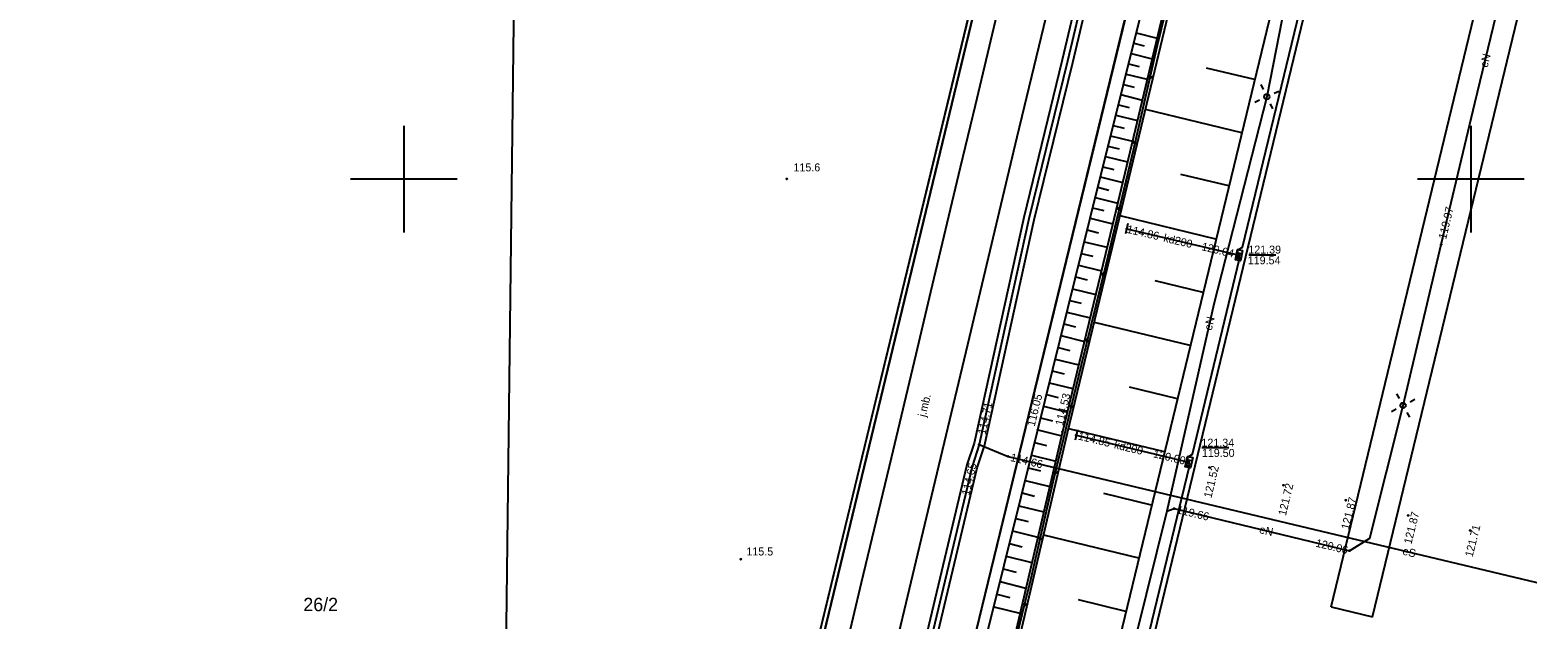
# Model space of a CAD drawing. Extents: x 6424617 to 6425697, y 5665845 to 5667190.
# Drawn here: x 6425265 to 6425405.3, y 5666658.7 to 5666714 of the extents above; entities that cross this region are included whole.
import ezdxf

# ---------------------------------------------------------------- set-up
doc = ezdxf.new("R2010")
doc.units = 0
for name, color, linetype in [('Warstwa 1', 7, 'Continuous'), ('Warstwa 10', 7, 'Continuous'), ('Warstwa 11', 7, 'Continuous'), ('Warstwa 12', 7, 'Continuous'), ('Warstwa 13', 7, 'Continuous'), ('Warstwa 14', 7, 'Continuous'), ('Warstwa 15', 7, 'Continuous'), ('Warstwa 2', 7, 'Continuous'), ('Warstwa 20', 7, 'Continuous'), ('Warstwa 21', 7, 'Continuous'), ('Warstwa 25', 7, 'Continuous'), ('Warstwa 4', 7, 'Continuous'), ('Warstwa 47', 7, 'Continuous'), ('Warstwa 6', 7, 'Continuous'), ('Warstwa 61', 7, 'Continuous'), ('Warstwa 63', 7, 'Continuous'), ('Warstwa 8', 7, 'Continuous'), ('Warstwa 9', 7, 'Continuous')]:
    doc.layers.add(name, color=color, linetype=linetype)

msp = doc.modelspace()

# ---------------------------------------------------------------- linework, layer by layer
at = {"layer": 'Warstwa 1'}
for p, q in [((6425335.03, 5666581.17), (6425379.44, 5666763.67)), ((6425335.03, 5666581.17), (6425379.44, 5666763.67)), ((6425313.03, 5666550.15), (6425358.79, 5666739.45)), ((6425313.03, 5666550.15), (6425358.79, 5666739.45))]:
    msp.add_line(p, q, dxfattribs=at)
at = {"layer": 'Warstwa 10'}
for points in [[(6425365, 5666814), (6425361.08, 5666799.75), (6425357.8, 5666784.86), (6425359.44, 5666776.98), (6425364.19, 5666763.93), (6425367.97, 5666751.39), (6425368.86, 5666745.46), (6425368.53, 5666739.28), (6425366.74, 5666730.22), (6425362.21, 5666711.06), (6425358.59, 5666696.28), (6425353.93, 5666675.12)], [(6425353.93, 5666675.12), (6425353.26, 5666673.06), (6425338.47, 5666610.89)], [(6425353.93, 5666675.12), (6425356.64, 5666674), (6425419.45, 5666659.01), (6425425.67, 5666657.43), (6425435.39, 5666654.77), (6425442.77, 5666653.23), (6425444.16, 5666651.67), (6425444.24, 5666650.52)]]:
    msp.add_lwpolyline(points, dxfattribs=at)
at = {"layer": 'Warstwa 12'}
for points in [[(6425371.5, 5666668.86), (6425372.19, 5666669.11), (6425388.64, 5666665.16), (6425390.53, 5666666.32), (6425393.66, 5666678.78), (6425397.22, 5666693.87), (6425400.38, 5666707.1), (6425404.18, 5666722.75), (6425406.73, 5666733.37), (6425410.92, 5666750.2), (6425414.91, 5666766.55), (6425417.63, 5666778.11), (6425421.16, 5666792.82), (6425425.25, 5666810.17), (6425426.06, 5666813.26)], [(6425401.24, 5666792.23), (6425396.87, 5666775.73), (6425393.4, 5666760.9), (6425390.79, 5666748.47), (6425386.49, 5666731.59), (6425383.16, 5666719.41), (6425380.89, 5666707.72), (6425375.91, 5666688.28), (6425371.5, 5666668.86)], [(6425367.76, 5666695.34), (6425378.28, 5666692.86)], [(6425363.03, 5666676), (6425373.59, 5666673.46)], [(6425371.5, 5666668.86), (6425368.61, 5666657.14), (6425364.68, 5666640.79), (6425360.52, 5666624.1), (6425356.37, 5666606.48), (6425352.78, 5666592.67), (6425347.39, 5666570.48), (6425345.99, 5666564.22)]]:
    msp.add_lwpolyline(points, dxfattribs=at)
at = {"layer": 'Warstwa 13'}
for centre in [(6425335.9, 5666700.01), (6425331.59, 5666664.36)]:
    msp.add_circle(centre, 0.045, dxfattribs=at)
at = {"layer": 'Warstwa 14'}
for p, q in [((6425381.72, 5666692.88), (6425379.19, 5666692.88)), ((6425377.33, 5666674.81), (6425374.79, 5666674.81))]:
    msp.add_line(p, q, dxfattribs=at)
for centre in [(6425367.76, 5666695.34), (6425378.04, 5666692.92), (6425378.28, 5666692.86), (6425397.22, 5666693.87), (6425363.03, 5666676), (6425353.93, 5666675.12), (6425356.64, 5666674), (6425373.35, 5666673.52), (6425373.59, 5666673.46), (6425353.26, 5666673.06), (6425372.19, 5666669.11), (6425388.64, 5666665.16)]:
    msp.add_circle(centre, 0.045, dxfattribs=at)
at = {"layer": 'Warstwa 2'}
msp.add_lwpolyline([(6425351.54, 5666814.16), (6425346.19, 5666783.6), (6425359.15, 5666739.31), (6425316.95, 5666564.57)], dxfattribs=at)
for centre in [(6425380.89, 5666707.72), (6425393.66, 5666678.78)]:
    msp.add_circle(centre, 0.25, dxfattribs=at)
at = {"layer": 'Warstwa 20'}
for points in [[(6425404.52, 5666813.52), (6425404.2, 5666811.71), (6425403.13, 5666806.37), (6425401.82, 5666800.59), (6425391.25, 5666756.92), (6425390.59, 5666754.18), (6425344.78, 5666564.75), (6425344.65, 5666564.24)], [(6425338.04, 5666570.78), (6425333.58, 5666572.11), (6425335.48, 5666578.76), (6425340.46, 5666599.31), (6425345.01, 5666618.09), (6425349.69, 5666637.2), (6425354.71, 5666657.52), (6425359.41, 5666676.5), (6425364.32, 5666696.34), (6425370.58, 5666721.42), (6425376.36, 5666746.64), (6425378.93, 5666757.9), (6425380.11, 5666761.65), (6425384.03, 5666760.72)]]:
    msp.add_lwpolyline(points, dxfattribs=at)
at = {"layer": 'Warstwa 21'}
for p, q in [((6425367.87, 5666695.83), (6425367.65, 5666694.85)), ((6425363.15, 5666676.49), (6425362.91, 5666675.51))]:
    msp.add_line(p, q, dxfattribs=at)
for points in [[(6425334.92, 5666564.35), (6425335.75, 5666567.81), (6425337.65, 5666568.51), (6425338.04, 5666570.78), (6425336.84, 5666572.22), (6425338.21, 5666577.69), (6425353.11, 5666637.3), (6425362.22, 5666676.2), (6425366.9, 5666695.59), (6425372.94, 5666720.9), (6425378.89, 5666746.05), (6425381.38, 5666757.14), (6425382.21, 5666759.42), (6425384.03, 5666760.72), (6425384.53, 5666762.23), (6425383.43, 5666764.31), (6425384.17, 5666768.02), (6425388.16, 5666783.63), (6425394.55, 5666811.63), (6425394.92, 5666813.64)], [(6425382.21, 5666759.42), (6425381.59, 5666759.57), (6425380.89, 5666757.28), (6425378.41, 5666746.16), (6425372.46, 5666721.01), (6425366.43, 5666695.7), (6425361.75, 5666676.31), (6425352.63, 5666637.43), (6425337.73, 5666577.82), (6425336.36, 5666572.34), (6425336.84, 5666572.22)]]:
    msp.add_lwpolyline(points, dxfattribs=at)
at = {"layer": 'Warstwa 25'}
for centre in [(6425359.41, 5666676.5), (6425361.75, 5666676.31), (6425375.52, 5666672.96), (6425382.46, 5666671.29), (6425388.3, 5666669.89), (6425394.13, 5666668.47), (6425399.96, 5666667.06)]:
    msp.add_circle(centre, 0.045, dxfattribs=at)
at = {"layer": 'Warstwa 4'}
for p, q in [((6425378.56, 5666692.98), (6425378.07, 5666693.08)), ((6425378.49, 5666692.64), (6425378, 5666692.74)), ((6425373.79, 5666673.23), (6425373.31, 5666673.35)), ((6425373.87, 5666673.57), (6425373.39, 5666673.69))]:
    msp.add_line(p, q, dxfattribs=at)
for points in [[(6425380.57, 5666708.4), (6425380.36, 5666708.85)], [(6425381.57, 5666708.04), (6425382.02, 5666708.25)], [(6425380.21, 5666707.4), (6425379.76, 5666707.19)], [(6425381.21, 5666707.04), (6425381.42, 5666706.59)], [(6425393.31, 5666679.44), (6425393.07, 5666679.88)], [(6425394.32, 5666679.13), (6425394.76, 5666679.37)], [(6425393, 5666678.43), (6425392.56, 5666678.19)], [(6425394.01, 5666678.12), (6425394.25, 5666677.68)]]:
    msp.add_lwpolyline(points, dxfattribs=at)
for points in [[(6425378.62, 5666693.3), (6425378.43, 5666692.32), (6425377.94, 5666692.42), (6425378.13, 5666693.4)], [(6425373.95, 5666673.89), (6425373.72, 5666672.92), (6425373.23, 5666673.03), (6425373.46, 5666674)]]:
    msp.add_lwpolyline(points, close=True, dxfattribs=at)
at = {"layer": 'Warstwa 47'}
msp.add_lwpolyline([(6425404.52, 5666813.52), (6425404.2, 5666811.71), (6425403.13, 5666806.37), (6425401.82, 5666800.59), (6425391.25, 5666756.92), (6425390.59, 5666754.18), (6425344.78, 5666564.75), (6425344.65, 5666564.24)], dxfattribs=at)
at = {"layer": 'Warstwa 6'}
msp.add_lwpolyline([(6425358.79, 5666739.45), (6425345.84, 5666783.73), (6425348.19, 5666793.45), (6425355.29, 5666837.85), (6425290.37, 5666852.84), (6425257.3, 5666717.29), (6425256.53, 5666713.92), (6425237.21, 5666634.21), (6425213.47, 5666536.34), (6425279.57, 5666529.5), (6425296.12, 5666527.88), (6425306.82, 5666551.71), (6425313.03, 5666550.15)], close=True, dxfattribs=at)
for points in [[(6425244.28, 5666264.98), (6425279.04, 5666410.91), (6425312.22, 5666546.79), (6425313.03, 5666550.15), (6425358.79, 5666739.45), (6425345.84, 5666783.73), (6425348.19, 5666793.45), (6425355.29, 5666837.85), (6425351.46, 5666842.46), (6425356, 5666841.4), (6425356.96, 5666840.82), (6425392.62, 5666819.33), (6425392.36, 5666816.84), (6425379.44, 5666763.67), (6425335.03, 5666581.17), (6425333.09, 5666581.65), (6425294.11, 5666422.45), (6425272.8, 5666335.34)], [(6425392.36, 5666816.84), (6425379.44, 5666763.67), (6425335.03, 5666581.17), (6425333.09, 5666581.65), (6425294.11, 5666422.45), (6425272.8, 5666335.34)], [(6425369.21, 5666654.75), (6425373.63, 5666673.08), (6425373.3, 5666673.17), (6425373.51, 5666673.95), (6425373.92, 5666674.2), (6425378.33, 5666692.51), (6425377.99, 5666692.6), (6425378.2, 5666693.39), (6425378.61, 5666693.63), (6425384.45, 5666717.78)]]:
    msp.add_lwpolyline(points, dxfattribs=at)
at = {"layer": 'Warstwa 61'}
msp.add_lwpolyline([(6425365, 5666814), (6425364.97, 5666813.87), (6425361.08, 5666799.76), (6425361.08, 5666799.74), (6425357.8, 5666784.86), (6425359.44, 5666776.98), (6425364.19, 5666763.93), (6425367.97, 5666751.39), (6425368.86, 5666745.46), (6425368.53, 5666739.28), (6425366.74, 5666730.22), (6425362.21, 5666711.06), (6425358.59, 5666696.28), (6425353.93, 5666675.12), (6425353.26, 5666673.06), (6425338.47, 5666610.89), (6425333.91, 5666590.73), (6425333.91, 5666590.71), (6425327.43, 5666564.56), (6425327.4, 5666564.44)], dxfattribs=at)
at = {"layer": 'Warstwa 63'}
for p, q in [((6425300, 5666705), (6425300, 5666695)), ((6425400, 5666705), (6425400, 5666695)), ((6425305, 5666700), (6425295, 5666700)), ((6425405, 5666700), (6425395, 5666700))]:
    msp.add_line(p, q, dxfattribs=at)
at = {"layer": 'Warstwa 8'}
for p, q in [((6425386.92, 5666659.91), (6425423.99, 5666813.29)), ((6425347.83, 5666564.2), (6425400.92, 5666783.79)), ((6425390.8, 5666658.97), (6425416.67, 5666765.98)), ((6425353.58, 5666706.94), (6425355.89, 5666716.67)), ((6425357.48, 5666703.95), (6425360.78, 5666717.56)), ((6425352.18, 5666701.1), (6425353.58, 5666706.94)), ((6425352.85, 5666684.49), (6425357.48, 5666703.95)), ((6425349.4, 5666689.42), (6425352.18, 5666701.1)), ((6425348.01, 5666683.59), (6425349.4, 5666689.42)), ((6425349.15, 5666668.92), (6425352.85, 5666684.49)), ((6425345.7, 5666673.86), (6425348.01, 5666683.59)), ((6425342.91, 5666662.18), (6425345.7, 5666673.86)), ((6425344.52, 5666649.46), (6425349.15, 5666668.92)), ((6425341.06, 5666654.39), (6425342.91, 5666662.18)), ((6425386.92, 5666659.91), (6425390.8, 5666658.97))]:
    msp.add_line(p, q, dxfattribs=at)
for points in [[(6425365.52, 5666813.99), (6425364.49, 5666814), (6425360.59, 5666799.87), (6425357.29, 5666784.86), (6425358.96, 5666776.84), (6425363.71, 5666763.77), (6425367.48, 5666751.28), (6425368.36, 5666745.44), (6425368.03, 5666739.34), (6425366.25, 5666730.33), (6425361.72, 5666711.18), (6425358.1, 5666696.39), (6425353.45, 5666675.25), (6425352.78, 5666673.2), (6425337.98, 5666611), (6425333.42, 5666590.83), (6425326.89, 5666564.45)], [(6425327.91, 5666564.44), (6425334.4, 5666590.61), (6425338.96, 5666610.78), (6425353.74, 5666672.92), (6425354.41, 5666674.99), (6425359.08, 5666696.17), (6425362.7, 5666710.94), (6425367.23, 5666730.11), (6425369.03, 5666739.22), (6425369.36, 5666745.48), (6425368.46, 5666751.5), (6425364.67, 5666764.09), (6425359.92, 5666777.12), (6425358.31, 5666784.86), (6425361.57, 5666799.63), (6425365.52, 5666813.99)], [(6425356.64, 5666674), (6425419.45, 5666659.01)], [(6425372.19, 5666669.11), (6425388.64, 5666665.16)]]:
    msp.add_lwpolyline(points, dxfattribs=at)
at = {"layer": 'Warstwa 9'}
for p, q in [((6425308.49, 5666564.67), (6425311.51, 5666814.64)), ((6425308.49, 5666564.67), (6425311.51, 5666814.64)), ((6425316.95, 5666564.57), (6425359.15, 5666739.31)), ((6425370.65, 5666712.54), (6425373.45, 5666724.22)), ((6425368.4, 5666702.72), (6425370.65, 5666712.54)), ((6425368.41, 5666712.74), (6425369.39, 5666712.49)), ((6425368.65, 5666713.7), (6425370.61, 5666713.22)), ((6425368.17, 5666711.77), (6425370.14, 5666711.28)), ((6425367.69, 5666709.84), (6425369.68, 5666709.35)), ((6425367.93, 5666710.81), (6425368.92, 5666710.56)), ((6425369.77, 5666709.73), (6425369.94, 5666709.46)), ((6425370.26, 5666709.66), (6425369.94, 5666709.46)), ((6425379.74, 5666709.32), (6425375.22, 5666710.41)), ((6425367.45, 5666708.88), (6425368.45, 5666708.63)), ((6425366.97, 5666706.95), (6425367.98, 5666706.7)), ((6425367.21, 5666707.92), (6425369.22, 5666707.41)), ((6425366.73, 5666705.99), (6425368.76, 5666705.48)), ((6425378.53, 5666704.33), (6425369.51, 5666706.51)), ((6425366.25, 5666704.05), (6425368.3, 5666703.54)), ((6425366.49, 5666705.02), (6425367.51, 5666704.76)), ((6425365.79, 5666691.85), (6425368.4, 5666702.72)), ((6425366, 5666703.09), (6425367.04, 5666702.83)), ((6425368.31, 5666703.6), (6425368.52, 5666703.26)), ((6425368.77, 5666703.42), (6425368.52, 5666703.26)), ((6425365.76, 5666702.13), (6425367.84, 5666701.61)), ((6425365.28, 5666700.2), (6425367.38, 5666699.67)), ((6425365.52, 5666701.16), (6425366.56, 5666700.9)), ((6425377.33, 5666699.35), (6425372.82, 5666700.44)), ((6425365.04, 5666699.23), (6425366.09, 5666698.97)), ((6425364.56, 5666697.3), (6425365.62, 5666697.04)), ((6425364.8, 5666698.27), (6425366.91, 5666697.74)), ((6425366.84, 5666697.42), (6425367.04, 5666697.09)), ((6425367.3, 5666697.24), (6425367.04, 5666697.09)), ((6425364.32, 5666696.34), (6425366.45, 5666695.81)), ((6425376.12, 5666694.36), (6425367.13, 5666696.54)), ((6425364.04, 5666695.24), (6425365.12, 5666694.97)), ((6425363.5, 5666693.03), (6425364.58, 5666692.76)), ((6425363.77, 5666694.13), (6425365.92, 5666693.6)), ((6425363.23, 5666691.93), (6425365.39, 5666691.39)), ((6425363.52, 5666682.58), (6425365.79, 5666691.85)), ((6425362.95, 5666690.83), (6425364.04, 5666690.56)), ((6425365.35, 5666691.25), (6425365.56, 5666690.91)), ((6425365.81, 5666691.07), (6425365.56, 5666690.91)), ((6425374.92, 5666689.38), (6425370.42, 5666690.46)), ((6425362.41, 5666688.62), (6425363.5, 5666688.35)), ((6425362.68, 5666689.72), (6425364.85, 5666689.19)), ((6425362.13, 5666687.52), (6425364.32, 5666686.98)), ((6425361.86, 5666686.42), (6425362.96, 5666686.15)), ((6425373.71, 5666684.39), (6425364.73, 5666686.56)), ((6425361.59, 5666685.32), (6425363.79, 5666684.77)), ((6425363.86, 5666685.05), (6425364.05, 5666684.74)), ((6425364.33, 5666684.91), (6425364.05, 5666684.74)), ((6425361.04, 5666683.11), (6425363.26, 5666682.57)), ((6425361.32, 5666684.21), (6425362.42, 5666683.94)), ((6425360.77, 5666682.01), (6425361.88, 5666681.74)), ((6425360.9, 5666671.73), (6425363.52, 5666682.58)), ((6425360.5, 5666680.91), (6425362.72, 5666680.36)), ((6425372.51, 5666679.41), (6425368.01, 5666680.49)), ((6425360.23, 5666679.8), (6425361.34, 5666679.53)), ((6425362.36, 5666678.87), (6425362.55, 5666678.57)), ((6425359.68, 5666677.6), (6425360.8, 5666677.32)), ((6425359.95, 5666678.7), (6425362.19, 5666678.15)), ((6425362.84, 5666678.74), (6425362.55, 5666678.57)), ((6425359.41, 5666676.5), (6425361.66, 5666675.94)), ((6425371.3, 5666674.42), (6425362.32, 5666676.59)), ((6425359.11, 5666675.31), (6425360.25, 5666675.03)), ((6425358.82, 5666674.13), (6425361.1, 5666673.56)), ((6425358.23, 5666671.75), (6425360.54, 5666671.18)), ((6425358.53, 5666672.94), (6425359.67, 5666672.66)), ((6425360.89, 5666672.67), (6425361.06, 5666672.39)), ((6425361.38, 5666672.58), (6425361.06, 5666672.39)), ((6425357.94, 5666670.57), (6425359.1, 5666670.28)), ((6425358.79, 5666662.57), (6425360.9, 5666671.73)), ((6425370.09, 5666669.44), (6425365.62, 5666670.52)), ((6425357.65, 5666669.38), (6425359.99, 5666668.8)), ((6425357.35, 5666668.19), (6425358.53, 5666667.9)), ((6425357.06, 5666667.01), (6425359.43, 5666666.42)), ((6425359.45, 5666666.5), (6425359.63, 5666666.21)), ((6425359.92, 5666666.39), (6425359.63, 5666666.21)), ((6425368.89, 5666664.45), (6425359.98, 5666666.61)), ((6425356.77, 5666665.82), (6425357.96, 5666665.53)), ((6425356.18, 5666663.45), (6425357.38, 5666663.15)), ((6425356.47, 5666664.64), (6425358.87, 5666664.04)), ((6425355.89, 5666662.26), (6425358.31, 5666661.66)), ((6425357.11, 5666655.76), (6425358.79, 5666662.57)), ((6425355.59, 5666661.08), (6425356.81, 5666660.78)), ((6425367.68, 5666659.46), (6425363.24, 5666660.54)), ((6425355.3, 5666659.89), (6425357.75, 5666659.29)), ((6425357.99, 5666660.3), (6425358.16, 5666660.03)), ((6425358.48, 5666660.22), (6425358.16, 5666660.03))]:
    msp.add_line(p, q, dxfattribs=at)
for points in [[(6425353.11, 5666637.3), (6425362.22, 5666676.2), (6425366.9, 5666695.59), (6425372.94, 5666720.9), (6425378.89, 5666746.05), (6425381.38, 5666757.14), (6425382.21, 5666759.42), (6425384.03, 5666760.72), (6425384.53, 5666762.23), (6425383.43, 5666764.31), (6425384.17, 5666768.02), (6425388.16, 5666783.63), (6425394.55, 5666811.63), (6425394.92, 5666813.64), (6425404.52, 5666813.52), (6425404.2, 5666811.71), (6425403.13, 5666806.37), (6425401.82, 5666800.59), (6425391.25, 5666756.92), (6425390.59, 5666754.18), (6425344.78, 5666564.75)], [(6425354.71, 5666657.52), (6425359.41, 5666676.5), (6425364.32, 5666696.34), (6425370.58, 5666721.42), (6425376.36, 5666746.64), (6425378.93, 5666757.9), (6425380.11, 5666761.65), (6425384.03, 5666760.72), (6425382.21, 5666759.42), (6425381.59, 5666759.57), (6425380.89, 5666757.28), (6425378.41, 5666746.16), (6425372.46, 5666721.01), (6425366.43, 5666695.7), (6425361.75, 5666676.31), (6425352.63, 5666637.43)]]:
    msp.add_lwpolyline(points, dxfattribs=at)
msp.add_lwpolyline([(6425336.36, 5666572.34), (6425336.84, 5666572.22), (6425338.21, 5666577.69), (6425353.11, 5666637.3), (6425362.22, 5666676.2), (6425366.9, 5666695.59), (6425372.94, 5666720.9), (6425378.89, 5666746.05), (6425381.38, 5666757.14), (6425382.21, 5666759.42), (6425381.59, 5666759.57), (6425380.89, 5666757.28), (6425378.41, 5666746.16), (6425372.46, 5666721.01), (6425366.43, 5666695.7), (6425361.75, 5666676.31), (6425352.63, 5666637.43), (6425337.73, 5666577.82)], close=True, dxfattribs=at)

# ---------------------------------------------------------------- texts
at = {"layer": 'Warstwa 11'}
msp.add_text('eS', height=0.75, rotation=346.5764, dxfattribs=at).set_placement((6425393.56, 5666664.8))
at = {"layer": 'Warstwa 13'}
for s, rotation, p in [('eN', 76.3524, (6425401.57, 5666710.4)), ('kd200', 346.7369, (6425371.15, 5666694.15)), ('eN', 77.2061, (6425375.72, 5666685.76)), ('kd200', 346.4733, (6425366.52, 5666674.77)), ('eN', 346.4962, (6425380.13, 5666666.82))]:
    msp.add_text(s, height=0.75, rotation=rotation, dxfattribs=at).set_placement(p)
for s, p in [('115.6', (6425336.52, 5666700.72)), ('115.5', (6425332.11, 5666664.71))]:
    msp.add_text(s, height=0.75, dxfattribs=at).set_placement(p)
at = {"layer": 'Warstwa 14'}
for s, rotation, p in [('119.97', 76.5644, (6425397.69, 5666694.31)), ('114.86', 346.7369, (6425367.71, 5666694.97)), ('120.04', 346.7369, (6425374.72, 5666693.34)), ('114.71', 77.5785, (6425354.51, 5666676)), ('114.85', 346.4733, (6425363.14, 5666675.59)), ('120.00', 346.4733, (6425370.18, 5666673.93)), ('114.65', 76.6159, (6425352.99, 5666670.29)), ('114.66', 346.5764, (6425356.8, 5666673.58)), ('119.66', 346.4962, (6425372.39, 5666668.68)), ('120.06', 346.4962, (6425385.41, 5666665.55))]:
    msp.add_text(s, height=0.75, rotation=rotation, dxfattribs=at).set_placement(p)
for s, p in [('119.54', (6425379.1, 5666692.01)), ('119.50', (6425374.8, 5666673.95))]:
    msp.add_text(s, height=0.75, dxfattribs=at).set_placement(p)
at = {"layer": 'Warstwa 15'}
for s, height, p in [('121.39', 0.75, (6425379.15, 5666693.01)), ('121.34', 0.75, (6425374.76, 5666674.91)), ('26/2', 1.25, (6425290.58, 5666659.49))]:
    msp.add_text(s, height=height, dxfattribs=at).set_placement(p)
at = {"layer": 'Warstwa 25'}
for s, rotation, p in [('116.05', 76.1117, (6425359.12, 5666676.76)), ('114.53', 76.4268, (6425361.77, 5666676.83)), ('121.52', 76.4097, (6425375.69, 5666670.05)), ('121.72', 76.4097, (6425382.67, 5666668.39)), ('121.87', 75.8997, (6425388.57, 5666667.08)), ('121.87', 75.8997, (6425394.44, 5666665.72)), ('121.71', 75.8997, (6425400.17, 5666664.51))]:
    msp.add_text(s, height=0.75, rotation=rotation, dxfattribs=at).set_placement(p)
at = {"layer": 'Warstwa 8'}
msp.add_text('j.mb.', height=0.75, rotation=76.6216, dxfattribs=at).set_placement((6425348.91, 5666677.65))

doc.saveas('drawing.dxf')
